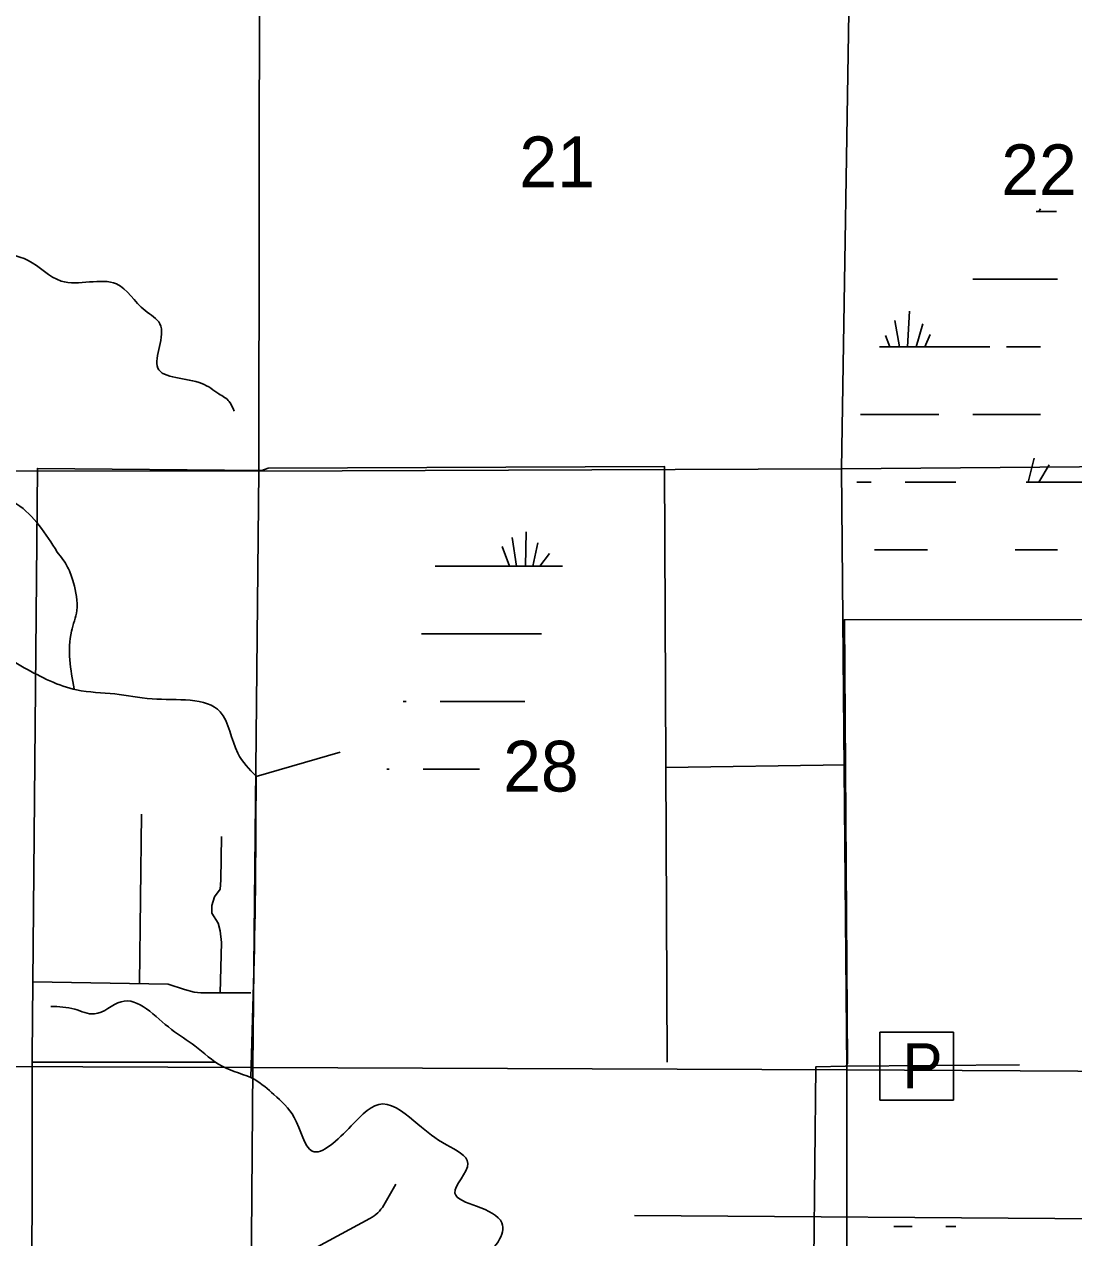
# Model space of a CAD drawing. Extents: x 380424 to 701066, y 1117407 to 1412949.
# Drawn here: x 583088 to 592389, y 1366896 to 1377653 of the extents above; entities that cross this region are included whole.
import ezdxf

# ---------------------------------------------------------------- set-up
doc = ezdxf.new("R2010")
doc.units = 0
for name, color, linetype in [('Local Roads Improved', 7, 'Continuous'), ('Local Roads Paved', 7, 'Continuous'), ('Local Roads Related Text', 7, 'Continuous'), ('Narrow Canals', 7, 'Continuous'), ('Narrow River Creek and Branch and Slough', 7, 'Continuous'), ('Section Lines', 7, 'Continuous'), ('Section Numbers', 7, 'Continuous'), ('Swamps', 7, 'Continuous')]:
    doc.layers.add(name, color=color, linetype=linetype)

msp = doc.modelspace()

# ---------------------------------------------------------------- linework, layer by layer
at = {"layer": 'Local Roads Improved'}
for p, q in [((590367.455, 1368418.448), (591908.355, 1368428.131)), ((586273.4179191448, 1367184.0975389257), (586382.185, 1367370.548)), ((585499.7129814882, 1366715.976667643), (586151.9220696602, 1367066.7412047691))]:
    msp.add_line(p, q, dxfattribs=at)
msp.add_arc((586004.4166738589, 1367341.018421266), 311.42548591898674, 298.27121944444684, 329.74300833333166, dxfattribs=at)
at = {"layer": 'Local Roads Paved'}
for p, q in [((590365.6498617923, 1371087.6230294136), (588774.5985194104, 1371063.5021841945)), ((584128.0109315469, 1370652.140143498), (584109.7634076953, 1369148.940909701)), ((588496.5081935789, 1367092.645791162), (593904.5090321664, 1367054.894963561))]:
    msp.add_line(p, q, dxfattribs=at)
for points in [[(583133.2413566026, 1360494.29354454), (583109.0318910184, 1363958.1359743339), (583121.1038890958, 1364187.629081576), (583133.1758871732, 1364332.5720966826), (583157.3198833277, 1364501.6722809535), (583175.0996692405, 1364590.6592628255), (583193.5358775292, 1364864.0298187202), (583155.721395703, 1365097.03939787), (583131.5773995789, 1365302.3753359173), (583157.3198833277, 1367106.4375120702), (583157.3198833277, 1368507.553324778), (583205.3116916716, 1373716.644272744), (585193.0543471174, 1373698.647043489), (585249.3284628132, 1373719.7600462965), (588761.7053700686, 1373733.8445199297), (588787.1962838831, 1368454.1595060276)], [(590383.8130617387, 1368442.9977071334), (590356.81, 1372374.742), (609617.7472745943, 1372394.0196883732)], [(584835.7951543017, 1370452.3997673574), (584829.7457164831, 1370065.0244924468), (584823.6962786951, 1369986.3388897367), (584775.3007762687, 1369919.7587643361), (584751.1030250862, 1369841.073161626), (584751.1030250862, 1369774.493036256), (584805.54796527, 1369683.7019562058), (584823.6962786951, 1369617.1218308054), (584835.7951543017, 1369514.2252734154), (584823.3601988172, 1369066.322611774)], [(583163.3639504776, 1369163.583938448), (584363.9390057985, 1369145.0082145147), (584509.1255130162, 1369096.586305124), (584593.8176422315, 1369072.375350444), (584654.3120202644, 1369066.322611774), (585095.9209797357, 1369066.322611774)], [(583157.3198833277, 1368453.0447716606), (584785.079, 1368453.0447716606)], [(585200.638851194, 1364118.8870827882), (590058.274, 1364125.359), (590102.228, 1368410.2650000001), (590367.455430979, 1368418.4478811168)]]:
    msp.add_lwpolyline(points, dxfattribs=at)
msp.add_arc((590351.3879836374, 1368446.878159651), 32.656448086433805, 299.47307777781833, 353.17561666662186, dxfattribs=at)
at = {"layer": 'Local Roads Related Text'}
for p, q in [((590670.6566307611, 1368719.9545948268), (590670.6453952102, 1368116.7515720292)), ((591323.8586047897, 1368719.942427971), (590670.6566307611, 1368719.9545948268)), ((591323.8473692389, 1368116.7394051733), (591323.8586047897, 1368719.942427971)), ((590670.6453952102, 1368116.7515720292), (591323.8473692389, 1368116.7394051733))]:
    msp.add_line(p, q, dxfattribs=at)
at = {"layer": 'Narrow Canals'}
msp.add_line((585142.6948666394, 1370985.2983429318), (585888.512, 1371201.297), dxfattribs=at)
msp.add_spline([(585142.707, 1370987.18), (585136.221, 1369981.4780000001), (585097.6162590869, 1368315.4831567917)], degree=3, dxfattribs=at)
at = {"layer": 'Narrow River Creek and Branch and Slough'}
for points in [[(577918.336, 1375515.602), (578298.862, 1375364.048), (578531.023, 1375258.5250000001), (578773.736, 1375168.831), (579111.425, 1375089.692), (579438.564, 1375121.354), (579644.3470000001, 1375168.844), (579934.554, 1375337.689), (580282.7980000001, 1375374.628), (580536.069, 1375490.7110000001), (580805.17, 1375675.386), (581095.373, 1375654.284), (581371.15, 1375547.102), (581560.569, 1375488.289), (582039.856, 1375780.929), (582361.718, 1375786.2110000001), (582579.512, 1375710.474), (582821.185, 1375638.59), (583121.643, 1375560.172), (583415.569, 1375377.196), (583905.4450000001, 1375351.057), (584160.181, 1375115.8020000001), (584290.8150000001, 1374998.175), (584271.22, 1374606.084), (584663.121, 1374468.852), (584813.35, 1374377.364), (584904.926, 1374308.879), (584947.135, 1374224.459)], [(583380.513, 1372974.983), (583021.995, 1373400.289), (582904.196, 1373472.028), (582648.111, 1373646.249), (582403.887, 1373717.897), (582113.692, 1374118.893), (582066.214, 1374620.142), (581865.714, 1374836.468), (581596.621, 1375052.793), (581301.143, 1375094.999), (581042.5970000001, 1375058.061), (580794.607, 1375137.202), (580694.359, 1375348.253), (580649.1050111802, 1375571.4400075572)], [(579937.121, 1373900.522), (580076.985, 1373844.496), (580330.2490000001, 1373612.343), (580493.812, 1373322.148), (580747.109, 1372840.081), (580968.834, 1372712.359), (581311.4990000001, 1372624.9710000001), (581734.792, 1372503.972), (582077.457, 1372409.861), (582494.031, 1372275.418), (582850.4180000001, 1372088.502), (583088.358, 1371947.736)], [(583531.2459066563, 1371761.627680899), (583506.63, 1372272.2040000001), (583554.122, 1372456.876), (583523.921, 1372703.402), (583472.704, 1372841.7550000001), (583380.513, 1372974.983)], [(583088.358, 1371947.736), (583552.09, 1371752.869), (583890.122, 1371717), (584220.471, 1371673.4440000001), (584825.678, 1371557.658), (584980.533, 1371192.619), (585142.707, 1370987.18)], [(583323.436, 1368946.67), (583535.166, 1368922.459), (583710.6, 1368880.089), (583946.528, 1368989.039), (584392.468, 1368742.892), (584600.599, 1368596.183), (584841.8420000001, 1368416.347), (585130.387, 1368298.033), (585300.676, 1368165.522), (585480.427, 1367962.267), (585639.601, 1367664.578), (585986.294, 1367889.409), (586266.118, 1368082.849), (586576.956, 1367902.256), (586830.689, 1367718.791), (587019.953, 1367555.374), (586904.388, 1367292.001), (587096.996, 1367176.3730000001), (587321.384, 1367027.6), (587109.836, 1366688.168), (586711.781, 1366405.524), (586936.49, 1366277.049), (587103.416, 1366180.692), (587199.72, 1366039.37), (587257.502, 1365981.556), (587328.1240000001, 1366007.251), (587661.977, 1366084.3360000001), (588438.827, 1366469.761), (588669.955, 1366456.914), (589263.103, 1366637.1770000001), (589621.9, 1366552.761), (589980.696, 1366489.45), (590040.233, 1366463.936)]]:
    msp.add_spline(points, degree=3, dxfattribs=at)
at = {"layer": 'Section Lines'}
for points in [[(585144.7440614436, 1378945.9814249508), (585146.0510860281, 1378321.2234090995), (585173.1753498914, 1378321.0917495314), (585167.0518604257, 1373691.9406357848), (579871.9562775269, 1373699.0938193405), (579871.9546087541, 1373711.576291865), (579890.8433437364, 1378328.959811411), (579858.978693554, 1378328.2473663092), (579860.4125471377, 1379045.2494910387), (579860.3424026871, 1379053.538162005)], [(590402.3609867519, 1378972.903946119), (590402.2708097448, 1378967.380380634), (590391.389435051, 1378313.4549756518), (590403.7196985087, 1378313.4602535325), (590331.9113699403, 1373713.5079378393), (585167.0518604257, 1373691.9406357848), (585173.1753498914, 1378321.0917495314), (585146.0510860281, 1378321.2234090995), (585144.7440614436, 1378945.9814249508)], [(595532.0175458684, 1379004.2613237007), (595543.418240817, 1378305.263916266), (595560.4738123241, 1378305.1928380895), (595607.458467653, 1373755.705259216), (590331.9113699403, 1373713.5079378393), (590403.7196985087, 1378313.4602535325), (590391.389435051, 1378313.4549756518), (590402.2708097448, 1378967.380380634), (590402.3609867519, 1378972.903946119)], [(585167.0518604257, 1373691.9406357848), (585113.0940595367, 1368411.0032502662), (585113.1876182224, 1368404.1466332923), (579839.483620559, 1368425.7891232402), (579871.9562775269, 1373699.0938193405)], [(590331.9113699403, 1373713.5079378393), (590379.4641620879, 1368393.584429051), (590379.5343587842, 1368385.2957805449), (585113.1876182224, 1368404.1466332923), (585113.0940595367, 1368411.0032502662), (585167.0518604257, 1373691.9406357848)], [(595607.458467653, 1373755.705259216), (595498.1254892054, 1368354.2148722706), (595493.1930324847, 1368354.1922924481), (590379.5343587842, 1368385.2957805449), (590379.4641620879, 1368393.584429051), (590331.9113699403, 1373713.5079378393)], [(585113.1876182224, 1368404.1466332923), (585073.9397299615, 1363117.657550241), (579789.6426804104, 1363120.5426371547), (579839.483620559, 1368425.7891232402)], [(590379.5343587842, 1368385.2957805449), (590380.4275522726, 1363102.250429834), (590380.2906359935, 1363093.8628250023), (585081.3376079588, 1363117.640241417), (585073.9397299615, 1363117.657550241), (585113.1876182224, 1368404.1466332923)], [(595498.1254892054, 1368354.2148722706), (595679.3277615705, 1363100.6884715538), (590392.6209790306, 1363093.8681017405), (590380.2906359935, 1363093.8628250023), (590380.4275522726, 1363102.250429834), (590379.5343587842, 1368385.2957805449), (595493.1930324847, 1368354.1922924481)]]:
    msp.add_lwpolyline(points, close=True, dxfattribs=at)
at = {"layer": 'Swamps'}
for p, q in [((591494.055, 1375393.742), (592244.057, 1375393.753)), ((590915.552, 1374793.777), (590932.7980000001, 1375109.845)), ((590992.238, 1374793.956), (591050.477, 1374997.772)), ((591068.834, 1374793.879), (591117.721, 1374902.51)), ((591794.044, 1374793.758), (592094.045, 1374793.762)), ((591494.032, 1374193.7650000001), (592094.034, 1374193.773)), ((592037.672, 1373808.126), (591984.056, 1373593.682)), ((592170.576, 1373747.718), (592080.853, 1373593.913)), ((590894.02, 1373593.768), (591344.0210000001, 1373593.774)), ((587529.553, 1372850.098), (587535.291, 1373153.806)), ((587389.069, 1372851.064), (587323.004, 1373023.854)), ((587451.3910000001, 1372850.141), (587412.005, 1373103.371)), ((587596.653, 1372849.889), (587639.544, 1373055.737)), ((587658.849, 1372849.582), (587742.63, 1372963.281)), ((587223.377, 1372250.0860000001), (587673.378, 1372250.092)), ((586773.3640000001, 1371650.092), (587223.365, 1371650.098)), ((587223.365, 1371650.098), (587523.366, 1371650.102))]:
    msp.add_line(p, q, dxfattribs=at)
for points in [[(592057.126, 1375993.739), (592235.426, 1375993.741)], [(592095.0750000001, 1376018.169), (592080.899, 1375993.868)], [(590844.552, 1374793.8260000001), (590802.27, 1375026.393)], [(590759.478, 1374793.914), (590721.139, 1374894.561)], [(590668.302, 1374793.742), (591644.044, 1374793.7550000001)], [(590498.014, 1374193.751), (591194.032, 1374193.761)], [(590465.355, 1373593.762), (590594.019, 1373593.764)], [(591967.357, 1373593.783), (592994.024, 1373593.797)], [(590623.287, 1372993.7750000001), (591094.009, 1372993.7820000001)], [(591869.855, 1372993.793), (592244.011, 1372993.798)], [(586729.291, 1372850.068), (587223.389, 1372850.074)], [(587223.389, 1372850.074), (587858.845, 1372850.083)], [(586609.304, 1372250.078), (587223.377, 1372250.0860000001)], [(586446.705, 1371650.087), (586473.363, 1371650.088)], [(586302.621, 1371050.097), (586323.351, 1371050.097)], [(586623.351, 1371050.102), (587122.862, 1371050.108)], [(590793.795, 1366996.893), (590956.318, 1366996.895)], [(591256.319, 1366996.899), (591344.737, 1366996.9000000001)]]:
    msp.add_lwpolyline(points, dxfattribs=at)

# ---------------------------------------------------------------- texts
at = {"layer": 'Local Roads Related Text'}
msp.add_text('P', height=400.0000020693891, rotation=359.9989327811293, dxfattribs=at).set_placement((590870.0543054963, 1368220.003369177))
at = {"layer": 'Section Numbers'}
for s, p in [('21', (587475.48, 1376209.063)), ('22', (591746.93, 1376138.595)), ('28', (587332.346, 1370851.749))]:
    msp.add_text(s, height=450, dxfattribs=at).set_placement(p)

doc.saveas('drawing.dxf')
